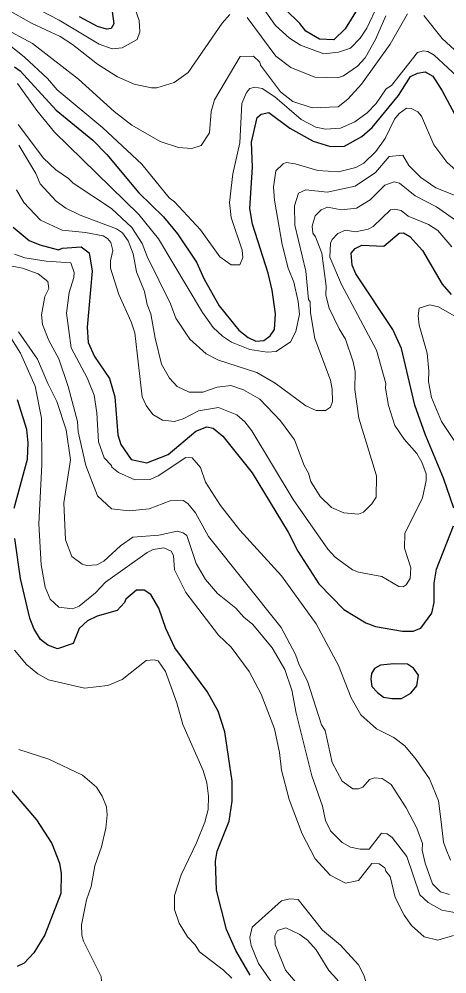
# Model space of a CAD drawing. Extents: x 673.3 to 698.5, y 6984.3 to 7012.3.
# Drawn here: x 688.869 to 689.663, y 6990.55 to 6992.322 of the extents above; entities that cross this region are included whole.
import ezdxf

# ---------------------------------------------------------------- set-up
doc = ezdxf.new("R2010")
doc.units = 0
doc.header["$LTSCALE"] = 0.032
doc.layers.add('1', color=7, linetype='Continuous', lineweight=25)
doc.layers.add('2', color=7, linetype='Continuous', lineweight=13)

msp = doc.modelspace()

# ---------------------------------------------------------------- linework, layer by layer
at = {"layer": '1'}
for points in [[(689.497, 6992.3395), (689.4746, 6992.3039), (689.4534, 6992.2832), (689.4265, 6992.2845), (689.4015, 6992.2994), (689.3902, 6992.3139), (689.3364, 6992.3671)], [(689.0418, 6992.3363), (689.0448, 6992.3131), (689.0401, 6992.3043), (689.0316, 6992.3033), (689.0144, 6992.3079), (688.9811, 6992.326)], [(688.8606, 6992.2331), (688.8708, 6992.2257), (688.9378, 6992.153), (689.0057, 6992.0973), (689.0322, 6992.0708), (689.0916, 6991.9994), (689.1372, 6991.9552), (689.1629, 6991.9231), (689.1985, 6991.8706), (689.2126, 6991.8393), (689.2406, 6991.7899), (689.2768, 6991.7448), (689.2944, 6991.7313), (689.3088, 6991.7243), (689.3235, 6991.7252), (689.335, 6991.7342), (689.343, 6991.7457), (689.3454, 6991.7749), (689.339, 6991.8191), (689.3317, 6991.8501), (689.3024, 6991.9413), (689.2976, 6991.9705), (689.3023, 6992.0472)], [(689.3023, 6992.0472), (689.3008, 6992.0935), (689.3113, 6992.1395), (689.3187, 6992.1454), (689.333, 6992.1484), (689.3719, 6992.1192), (689.4151, 6992.0953), (689.4475, 6992.0857), (689.4733, 6992.0858), (689.5054, 6992.1041), (689.5245, 6992.1206), (689.5735, 6992.1802), (689.596, 6992.2156), (689.6086, 6992.2217), (689.6232, 6992.2241), (689.637, 6992.216), (689.6548, 6992.1886), (689.6963, 6992.1105)], [(688.858, 6991.9355), (688.888, 6991.9113), (688.9074, 6991.9028), (688.942, 6991.8937), (688.9496, 6991.8968), (688.9844, 6991.8992), (688.9994, 6991.8882), (689.005, 6991.854), (688.9954, 6991.7502), (688.9975, 6991.722), (689.009, 6991.696), (689.0368, 6991.6549), (689.0466, 6991.6207), (689.0524, 6991.5504), (689.0582, 6991.5326), (689.0771, 6991.5047), (689.1065, 6991.4987), (689.1459, 6991.5141), (689.1973, 6991.5572), (689.2176, 6991.5653), (689.2293, 6991.5627), (689.2471, 6991.548), (689.3019, 6991.4797), (689.3685, 6991.3696), (689.3866, 6991.3348), (689.4254, 6991.2739), (689.4719, 6991.2262), (689.5127, 6991.2012), (689.531, 6991.1947), (689.5811, 6991.186), (689.6004, 6991.1859), (689.615, 6991.1917), (689.6354, 6991.2193), (689.6394, 6991.2393), (689.6394, 6991.2751), (689.644, 6991.3012), (689.6753, 6991.3813)], [(689.6762, 6991.4142), (689.6571, 6991.47), (689.6232, 6991.5517), (689.6039, 6991.6054), (689.5791, 6991.7106), (689.5631, 6991.7458), (689.4944, 6991.8491), (689.4872, 6991.8653), (689.4856, 6991.8876), (689.4929, 6991.8959), (689.5054, 6991.9025), (689.5463, 6991.9002), (689.5746, 6991.9244), (689.583, 6991.925), (689.5944, 6991.9183), (689.6182, 6991.8927), (689.6543, 6991.8297), (689.6713, 6991.8111)], [(688.8602, 6991.4142), (688.8846, 6991.5054), (688.8862, 6991.5353), (688.8837, 6991.5605), (688.8659, 6991.6153)], [(689.2979, 6990.5476), (689.2712, 6990.5933), (689.2544, 6990.6327), (689.2356, 6990.7051), (689.234, 6990.7594), (689.237, 6990.778), (689.259, 6990.8337), (689.2648, 6990.8708), (689.2648, 6990.9076), (689.2512, 6990.9995), (689.2388, 6991.0376), (689.2184, 6991.0739), (689.158, 6991.1552), (689.1418, 6991.191), (689.1287, 6991.2285), (689.1139, 6991.2542), (689.1012, 6991.2623), (689.0869, 6991.2621), (689.067, 6991.2453), (689.0646, 6991.2391), (689.0513, 6991.2242), (689.0143, 6991.2136), (688.9959, 6991.2052), (688.9807, 6991.1907), (688.9692, 6991.1633), (688.9404, 6991.1534), (688.9226, 6991.16), (688.9088, 6991.1707), (688.8966, 6991.191), (688.8891, 6991.2101), (688.8715, 6991.2836), (688.861, 6991.3578)], [(688.8366, 6990.912), (688.9014, 6990.8361), (688.93, 6990.792), (688.944, 6990.7556), (688.9472, 6990.7366), (688.9464, 6990.6989), (688.9172, 6990.6226), (688.8964, 6990.5888), (688.8783, 6990.5697), (688.8656, 6990.5635)]]:
    msp.add_lwpolyline(points, dxfattribs=at)
msp.add_lwpolyline([(689.6072, 6991.0843), (689.6105, 6991.1044), (689.6013, 6991.1172), (689.5902, 6991.1248), (689.5649, 6991.1256), (689.5402, 6991.1231), (689.5289, 6991.1167), (689.5231, 6991.1076), (689.522, 6991.0972), (689.5242, 6991.0836), (689.5344, 6991.0723), (689.5457, 6991.0637), (689.5612, 6991.061), (689.5791, 6991.0613), (689.5966, 6991.0712)], close=True, dxfattribs=at)
at = {"layer": '2'}
for points in [[(688.8479, 6992.339), (688.8924, 6992.3142), (688.9454, 6992.2895), (688.9682, 6992.2749), (689.0146, 6992.2382), (689.0521, 6992.2149), (689.083, 6992.2012), (689.1148, 6992.1941), (689.1246, 6992.1941), (689.1567, 6992.2044), (689.1827, 6992.2227), (689.246, 6992.3144), (689.2606, 6992.3307)], [(688.8924, 6992.3468), (688.9434, 6992.3198), (689.0178, 6992.2752), (689.0418, 6992.2666), (689.0606, 6992.2688), (689.0885, 6992.284), (689.093, 6992.2981), (689.0922, 6992.3192), (689.0842, 6992.342)], [(689.3251, 6992.3378), (689.3452, 6992.31), (689.3712, 6992.2863), (689.3913, 6992.2733), (689.4351, 6992.2577), (689.4618, 6992.2605), (689.4845, 6992.2682), (689.5022, 6992.2868)], [(689.5022, 6992.2868), (689.5148, 6992.3049), (689.5351, 6992.3485)], [(688.8387, 6992.3061), (688.8941, 6992.2767), (688.9796, 6992.2105), (689.0457, 6992.1502), (689.0785, 6992.125), (689.1307, 6992.095), (689.1648, 6992.0839), (689.1899, 6992.0817), (689.2072, 6992.0876), (689.2224, 6992.1106), (689.2258, 6992.1504), (689.232, 6992.1723), (689.2797, 6992.2526), (689.3041, 6992.2533), (689.316, 6992.2421), (689.3171, 6992.2364), (689.3543, 6992.187), (689.3775, 6992.1687), (689.4133, 6992.1574), (689.4617, 6992.1591), (689.4795, 6992.1733), (689.5046, 6992.2009), (689.558, 6992.2756), (689.5899, 6992.3318)], [(689.2926, 6992.3251), (689.3458, 6992.2533), (689.3734, 6992.2322), (689.4182, 6992.2144), (689.4603, 6992.2128), (689.4715, 6992.2168), (689.4973, 6992.2343), (689.5118, 6992.2501), (689.5306, 6992.2842), (689.55, 6992.3279)], [(689.6207, 6992.3283), (689.6544, 6992.2859), (689.6856, 6992.2577), (689.7081, 6992.2428), (689.7317, 6992.2328), (689.7422, 6992.2318), (689.7616, 6992.2352), (689.788, 6992.2459)], [(688.8444, 6992.2789), (688.8794, 6992.2512), (688.922, 6992.2119), (688.9399, 6992.1908), (689.0243, 6992.1203), (689.0972, 6992.0529), (689.1475, 6991.9905), (689.1577, 6991.9827), (689.2057, 6991.9308), (689.2419, 6991.8806), (689.2628, 6991.8661), (689.2788, 6991.8661), (689.2842, 6991.8795), (689.2835, 6991.893), (689.263, 6991.954), (689.26, 6991.9817), (689.2657, 6992.035), (689.2787, 6992.092), (689.2825, 6992.1654), (689.2914, 6992.1854), (689.2977, 6992.1932), (689.307, 6992.1956), (689.3202, 6992.1932), (689.3436, 6992.1779), (689.3929, 6992.1353), (689.4202, 6992.1213), (689.4381, 6992.1176), (689.4655, 6992.1192), (689.4924, 6992.131), (689.5152, 6992.1481), (689.5321, 6992.165)], [(689.5321, 6992.165), (689.5506, 6992.1923), (689.5606, 6992.1984), (689.6086, 6992.26), (689.6198, 6992.2633), (689.6276, 6992.2618), (689.6396, 6992.2549), (689.6905, 6992.208)], [(689.5315, 6992.0763), (689.5089, 6992.0544), (689.4944, 6992.0467), (689.4622, 6992.0386), (689.424, 6992.0409), (689.3819, 6992.0532), (689.3652, 6992.0557), (689.3593, 6992.0531), (689.3455, 6992.0401), (689.3413, 6992.01), (689.343, 6991.9859), (689.3577, 6991.9039), (689.3687, 6991.8596), (689.3789, 6991.8338), (689.387, 6991.7981), (689.3894, 6991.7744), (689.3831, 6991.7419), (689.3729, 6991.7231), (689.3462, 6991.7053), (689.3295, 6991.704), (689.2977, 6991.7086), (689.2635, 6991.7224), (689.2465, 6991.7337), (689.2295, 6991.7497), (689.2094, 6991.7771), (689.1276, 6991.9144), (689.0915, 6991.9593), (688.935, 6992.1118), (688.9018, 6992.1521), (688.8662, 6992.2026)], [(689.6802, 6992.0411), (689.6629, 6992.0561), (689.6393, 6992.0885), (689.616, 6992.1417), (689.6093, 6992.1501), (689.5971, 6992.1557), (689.588, 6992.1565), (689.5746, 6992.147), (689.5662, 6992.1362), (689.5487, 6992.1006), (689.5315, 6992.0763)], [(688.8672, 6992.1265), (688.9147, 6992.0636), (688.9372, 6992.0422), (688.961, 6992.0262), (688.9692, 6992.0174), (689.0405, 6991.9705), (689.0785, 6991.9349), (689.0978, 6991.9055), (689.1067, 6991.8816), (689.1499, 6991.7937), (689.16, 6991.7668), (689.1862, 6991.7278), (689.2164, 6991.701), (689.239, 6991.689), (689.3104, 6991.6663), (689.3444, 6991.6461), (689.4012, 6991.6043), (689.4203, 6991.5958), (689.4381, 6991.5953), (689.447, 6991.602), (689.4507, 6991.6124), (689.4506, 6991.6352), (689.4471, 6991.652), (689.4181, 6991.7294), (689.4098, 6991.7765), (689.4097, 6991.7972), (689.4066, 6991.8016), (689.4015, 6991.8539), (689.3811, 6991.9393), (689.3805, 6991.9752), (689.3876, 6991.9991), (689.4014, 6992.0051), (689.4413, 6992.0006), (689.4929, 6992.0117), (689.5305, 6992.0371), (689.5563, 6992.0668), (689.5816, 6992.0692), (689.5924, 6992.0505), (689.615, 6992.0279), (689.6425, 6992.0085), (689.682, 6991.9933)], [(689.1481, 6991.6554), (689.1337, 6991.6813), (689.1216, 6991.7297), (689.1135, 6991.7749), (689.1067, 6991.7924), (689.1018, 6991.8165), (689.0871, 6991.8526), (689.0807, 6991.8862), (689.0713, 6991.9102), (689.0612, 6991.9253), (689.05, 6991.9329), (688.9826, 6991.9581), (688.9557, 6991.9708), (688.938, 6991.9841), (688.9083, 6992.0163), (688.9002, 6992.0356), (688.8684, 6992.088)], [(689.6856, 6991.9445), (689.6438, 6991.9737), (689.6044, 6991.9939), (689.5756, 6992.0174), (689.5653, 6992.0198), (689.5479, 6992.0137), (689.5207, 6991.9866), (689.4955, 6991.9713), (689.4675, 6991.9677), (689.4418, 6991.9726), (689.4298, 6991.9679), (689.4185, 6991.9567), (689.4132, 6991.9377), (689.4147, 6991.9246), (689.4195, 6991.9179), (689.4309, 6991.8878), (689.4391, 6991.826), (689.4383, 6991.8096), (689.4448, 6991.7855), (689.463, 6991.7473), (689.4749, 6991.7282), (689.4896, 6991.6859), (689.4928, 6991.668), (689.4921, 6991.6346), (689.4998, 6991.5814), (689.5327, 6991.4741), (689.5319, 6991.4345), (689.5241, 6991.4225), (689.5085, 6991.407), (689.4991, 6991.4032), (689.4719, 6991.4054), (689.4492, 6991.4154), (689.4278, 6991.4362), (689.411, 6991.4636), (689.4065, 6991.4795), (689.3986, 6991.4936), (689.3804, 6991.5409), (689.3546, 6991.5766), (689.3158, 6991.6163), (689.2855, 6991.634), (689.2619, 6991.6418), (689.2371, 6991.6386), (689.21, 6991.6297), (689.1848, 6991.6297), (689.1625, 6991.6401), (689.1481, 6991.6554)], [(688.8643, 6992.0049), (688.8779, 6991.9818), (688.909, 6991.9488), (688.9491, 6991.9302), (688.9925, 6991.9261), (689.0254, 6991.9196), (689.0333, 6991.9149), (689.0392, 6991.9074), (689.0434, 6991.8923), (689.0385, 6991.8735), (689.0385, 6991.8594), (689.0542, 6991.8108), (689.0773, 6991.7598), (689.084, 6991.7396), (689.0978, 6991.621), (689.1051, 6991.6047), (689.1174, 6991.5883), (689.1354, 6991.5775), (689.1579, 6991.5752), (689.1734, 6991.5799), (689.2019, 6991.5948), (689.2391, 6991.6013), (689.2733, 6991.5872), (689.2884, 6991.5743), (689.3013, 6991.5575), (689.378, 6991.4302), (689.4425, 6991.3382), (689.4558, 6991.3232), (689.4882, 6991.2997), (689.4991, 6991.2955), (689.5423, 6991.2874), (689.5743, 6991.269), (689.5821, 6991.2682), (689.5876, 6991.2719), (689.5954, 6991.2836), (689.5961, 6991.3033), (689.5847, 6991.34), (689.5849, 6991.3674), (689.6181, 6991.4332), (689.6247, 6991.4658), (689.6247, 6991.478), (689.6169, 6991.4997), (689.6074, 6991.5157), (689.5838, 6991.5424), (689.5666, 6991.5676), (689.5547, 6991.6047), (689.5491, 6991.6368)], [(689.5491, 6991.6368), (689.5497, 6991.6455), (689.5328, 6991.7074), (689.4676, 6991.8291), (689.4461, 6991.8799), (689.4473, 6991.9058), (689.4506, 6991.913), (689.461, 6991.9243), (689.4752, 6991.9302), (689.4939, 6991.927), (689.5171, 6991.9318), (689.5262, 6991.9373), (689.5583, 6991.9677), (689.5662, 6991.9693), (689.5785, 6991.967), (689.5917, 6991.9561), (689.6292, 6991.941), (689.6465, 6991.9298), (689.6722, 6991.899)], [(688.9571, 6991.7759), (688.9619, 6991.8146), (688.9708, 6991.8423), (688.9716, 6991.8517), (688.9649, 6991.8698), (688.9192, 6991.8725), (688.8798, 6991.879), (688.8607, 6991.8856)], [(688.8497, 6991.8647), (688.8754, 6991.8594), (688.9044, 6991.849), (688.9227, 6991.8349), (688.9244, 6991.8222), (688.9166, 6991.8074), (688.9106, 6991.7728), (688.9128, 6991.7553), (688.9243, 6991.7253), (688.9428, 6991.6912), (688.9603, 6991.6401), (688.9773, 6991.5751), (688.979, 6991.5559), (688.9928, 6991.4937), (689.0146, 6991.4372), (689.0409, 6991.4132), (689.0736, 6991.4091), (689.1104, 6991.4131), (689.1498, 6991.4278), (689.1734, 6991.4285), (689.1824, 6991.4227), (689.1964, 6991.4058), (689.2208, 6991.3616), (689.3554, 6991.193), (689.3824, 6991.143), (689.3888, 6991.1238), (689.4048, 6991.0933), (689.4307, 6991.0122), (689.4375, 6991.0019), (689.4506, 6990.9426), (689.4691, 6990.9076), (689.4888, 6990.8935), (689.4994, 6990.8935), (689.5073, 6990.8967), (689.5198, 6990.911), (689.5287, 6990.9138), (689.5434, 6990.9129), (689.5597, 6990.9014), (689.5877, 6990.858), (689.6076, 6990.8205), (689.6181, 6990.792), (689.6175, 6990.7798), (689.6232, 6990.7556), (689.6367, 6990.7174), (689.6516, 6990.7025), (689.6681, 6990.6974)], [(689.6856, 6991.7663), (689.6474, 6991.7878), (689.6319, 6991.7916), (689.612, 6991.7853), (689.6102, 6991.7713), (689.6118, 6991.7541), (689.6264, 6991.7022), (689.6296, 6991.6686), (689.6289, 6991.6492), (689.6349, 6991.6198), (689.6535, 6991.575), (689.6979, 6991.5086)], [(689.67, 6990.7608), (689.6621, 6990.7808), (689.657, 6990.7947), (689.6526, 6990.8325), (689.6476, 6990.8712), (689.6313, 6990.9122), (689.6062, 6990.9479), (689.5851, 6990.973), (689.5645, 6990.9887), (689.5324, 6991.0047), (689.5036, 6991.0306), (689.4854, 6991.0621), (689.4618, 6991.1226), (689.4209, 6991.1997), (689.3564, 6991.2889), (689.279, 6991.3735), (689.243, 6991.4191), (689.2153, 6991.4625), (689.2056, 6991.4899), (689.1907, 6991.5074), (689.1786, 6991.5083), (689.1275, 6991.4746), (689.1123, 6991.4678), (689.084, 6991.4669), (689.0537, 6991.4803), (689.0411, 6991.4903), (689.0407, 6991.4937), (689.0272, 6991.5076), (689.0165, 6991.5375), (689.0132, 6991.5912), (689.0083, 6991.624), (688.9955, 6991.6561), (688.966, 6991.7119), (688.9571, 6991.7759)], [(688.8489, 6991.7386), (688.8717, 6991.702), (688.8992, 6991.6409), (688.9106, 6991.5814), (688.9113, 6991.4947), (688.9057, 6991.3852), (688.9098, 6991.309), (688.9173, 6991.2678), (688.9265, 6991.2456), (688.9428, 6991.2305), (688.9681, 6991.2274), (688.9804, 6991.2322), (689.0112, 6991.2572), (689.0297, 6991.2772), (689.1066, 6991.3323), (689.1182, 6991.3373), (689.1378, 6991.3404), (689.1516, 6991.3347), (689.1557, 6991.3265), (689.1574, 6991.3), (689.1786, 6991.2576), (689.2395, 6991.1785), (689.2626, 6991.1563), (689.2964, 6991.1112), (689.3184, 6991.0689), (689.3431, 6991.0049), (689.3528, 6990.9609), (689.3561, 6990.9283), (689.3706, 6990.8737), (689.3949, 6990.8102), (689.4189, 6990.7638), (689.4463, 6990.7332), (689.4753, 6990.7185), (689.4992, 6990.7233), (689.5239, 6990.7549), (689.5376, 6990.7542), (689.548, 6990.747), (689.5499, 6990.7405), (689.5582, 6990.7309), (689.5674, 6990.6918), (689.5837, 6990.6587), (689.5977, 6990.6396), (689.621, 6990.6186), (689.6464, 6990.6126), (689.6753, 6990.6214)], [(689.6812, 6990.6631), (689.6537, 6990.668), (689.6286, 6990.6827), (689.613, 6990.6968), (689.5888, 6990.7676), (689.5617, 6990.8034), (689.5525, 6990.8102), (689.5416, 6990.811), (689.5188, 6990.7813), (689.502, 6990.7812), (689.4846, 6990.7852), (689.4687, 6990.794), (689.4474, 6990.8155), (689.4378, 6990.8348), (689.4324, 6990.861), (689.4127, 6990.9174), (689.3835, 6991.0337), (689.3755, 6991.0767), (689.3622, 6991.115), (689.3389, 6991.1549), (689.3033, 6991.1987), (689.2866, 6991.2122), (689.2716, 6991.2287), (689.2377, 6991.2562), (689.2153, 6991.2817), (689.1978, 6991.3119), (689.1806, 6991.3636), (689.1738, 6991.3685), (689.1627, 6991.3716), (689.1286, 6991.3643), (689.08, 6991.3604), (689.0571, 6991.3446), (689.0262, 6991.3159), (689.0135, 6991.3093), (688.9946, 6991.3081), (688.9861, 6991.3105), (688.9668, 6991.3245), (688.9554, 6991.3553), (688.9522, 6991.4243), (688.9644, 6991.5039), (688.9568, 6991.5594), (688.9391, 6991.6124), (688.9225, 6991.6458), (688.9032, 6991.6908), (688.868, 6991.7417)], [(689.2638, 6990.542), (689.2488, 6990.5568), (689.204, 6990.5911), (689.1961, 6990.6039), (689.1819, 6990.6188), (689.166, 6990.6441), (689.1573, 6990.6698), (689.1574, 6990.6956), (689.1701, 6990.7341), (689.1987, 6990.7931), (689.2141, 6990.8318), (689.22, 6990.8553), (689.2208, 6990.8799), (689.2175, 6990.9047), (689.2108, 6990.9276), (689.1731, 6991.0126), (689.162, 6991.053), (689.141, 6991.1109), (689.1275, 6991.1307), (689.1201, 6991.1329), (689.105, 6991.1319), (689.0607, 6991.0963), (689.0338, 6991.0855), (688.9905, 6991.08), (688.9239, 6991.0959), (688.9039, 6991.1066), (688.883, 6991.1241), (688.8606, 6991.151)], [(688.8687, 6990.9666), (688.9244, 6990.9488), (688.9869, 6990.9191), (689.0125, 6990.8965), (689.0236, 6990.8799), (689.0312, 6990.8599), (689.0328, 6990.8449)], [(689.0328, 6990.8449), (689.0301, 6990.8204), (689.0219, 6990.7859), (689.0098, 6990.7504), (689.0027, 6990.7122), (688.9944, 6990.6875), (688.9847, 6990.6412), (688.9854, 6990.6217), (688.9887, 6990.6105), (689.0214, 6990.5454), (689.0229, 6990.5278), (689.0141, 6990.5085), (688.9828, 6990.4903), (688.9117, 6990.4815), (688.9014, 6990.483), (688.8363, 6990.4781)]]:
    msp.add_lwpolyline(points, dxfattribs=at)
for points in [[(689.4878, 6990.3877), (689.4594, 6990.4123), (689.4385, 6990.4413), (689.4152, 6990.4669), (689.3715, 6990.4993), (689.3466, 6990.5225), (689.3134, 6990.5692), (689.2997, 6990.6027), (689.2975, 6990.6177), (689.3015, 6990.6367), (689.3563, 6990.6859), (689.3717, 6990.689), (689.3871, 6990.688), (689.4322, 6990.631), (689.466, 6990.6035), (689.4993, 6990.5669), (689.509, 6990.5477), (689.538, 6990.4553), (689.5498, 6990.4301), (689.5523, 6990.4082), (689.5455, 6990.393), (689.5394, 6990.3864), (689.5304, 6990.3829), (689.5102, 6990.3813)], [(689.397, 6990.5178), (689.3635, 6990.5569), (689.3446, 6990.6047), (689.3439, 6990.6207), (689.349, 6990.6305), (689.3644, 6990.6352), (689.39, 6990.6233), (689.4045, 6990.6129), (689.4203, 6990.5946), (689.4441, 6990.5565), (689.4592, 6990.5402), (689.4806, 6990.5076), (689.4845, 6990.492), (689.4782, 6990.48), (689.4684, 6990.4764), (689.4472, 6990.479)]]:
    msp.add_lwpolyline(points, close=True, dxfattribs=at)

doc.saveas('drawing.dxf')
